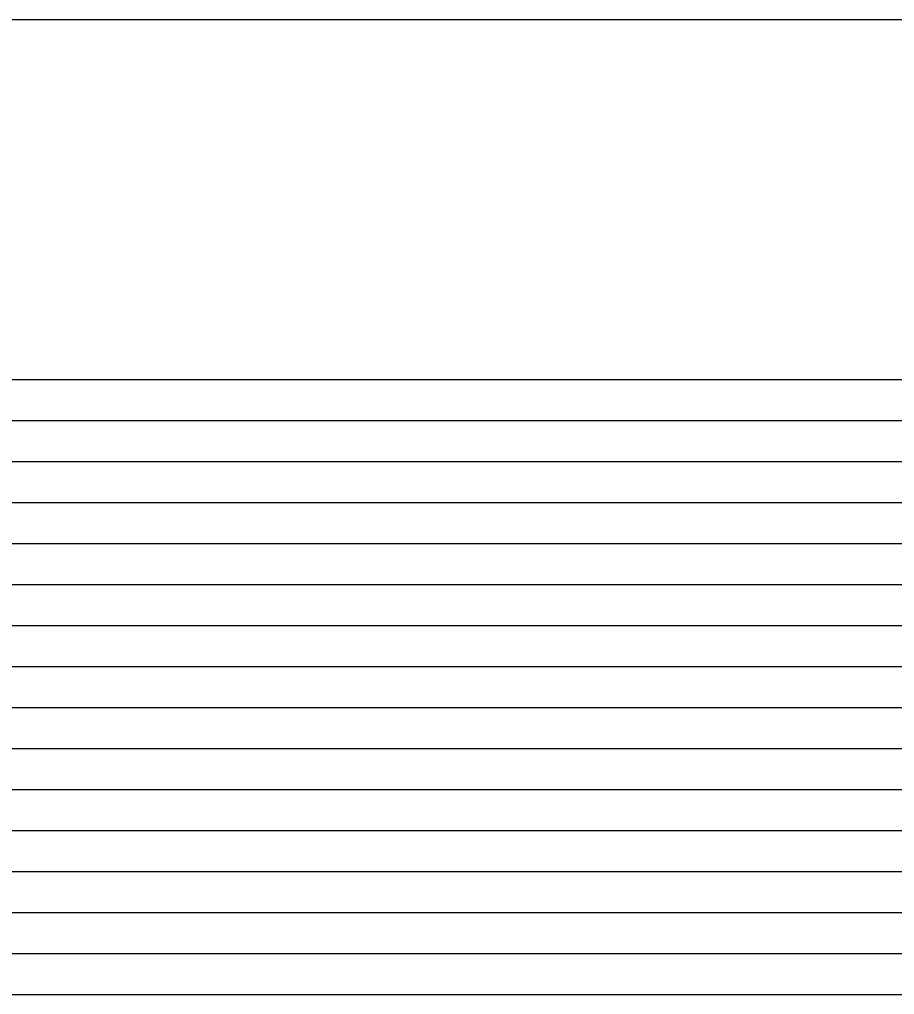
# Model space of a CAD drawing. Extents: x 2345490 to 2436403, y 465165 to 573888.
# Drawn here: x 2405980 to 2407047, y 565427 to 566615 of the extents above; entities that cross this region are included whole.
import ezdxf

# ---------------------------------------------------------------- set-up
doc = ezdxf.new("R2010")
doc.units = 0
doc.layers.add('Old_Level_57', color=7, linetype='Continuous')

msp = doc.modelspace()

# ---------------------------------------------------------------- linework, layer by layer
at = {"layer": 'Old_Level_57'}
for p, q in [((2381103.478, 566615.2835), (2410861.12275, 566615.2835)), ((2381271.5425, 566176.534), (2410861.12275, 566176.534)), ((2381271.5425, 566126.534), (2410861.12275, 566126.534)), ((2381271.5425, 566076.534), (2410861.12275, 566076.534)), ((2381271.5425, 566026.534), (2410861.12275, 566026.534)), ((2381271.5425, 565976.534), (2410861.12275, 565976.534)), ((2381271.5425, 565926.534), (2410861.12275, 565926.534)), ((2381271.5425, 565876.534), (2410861.12275, 565876.534)), ((2381271.5425, 565826.534), (2410861.12275, 565826.534)), ((2381271.5425, 565776.534), (2410861.12275, 565776.534)), ((2381271.5425, 565726.534), (2410861.12275, 565726.534)), ((2381271.5425, 565676.534), (2410861.12275, 565676.534)), ((2381271.5425, 565626.534), (2410861.12275, 565626.534)), ((2381271.5425, 565576.534), (2410861.12275, 565576.534)), ((2381271.5425, 565526.534), (2410861.12275, 565526.534)), ((2381271.5425, 565476.534), (2410861.12275, 565476.534)), ((2381271.5425, 565426.534), (2410861.12275, 565426.534))]:
    msp.add_line(p, q, dxfattribs=at)

doc.saveas('drawing.dxf')
